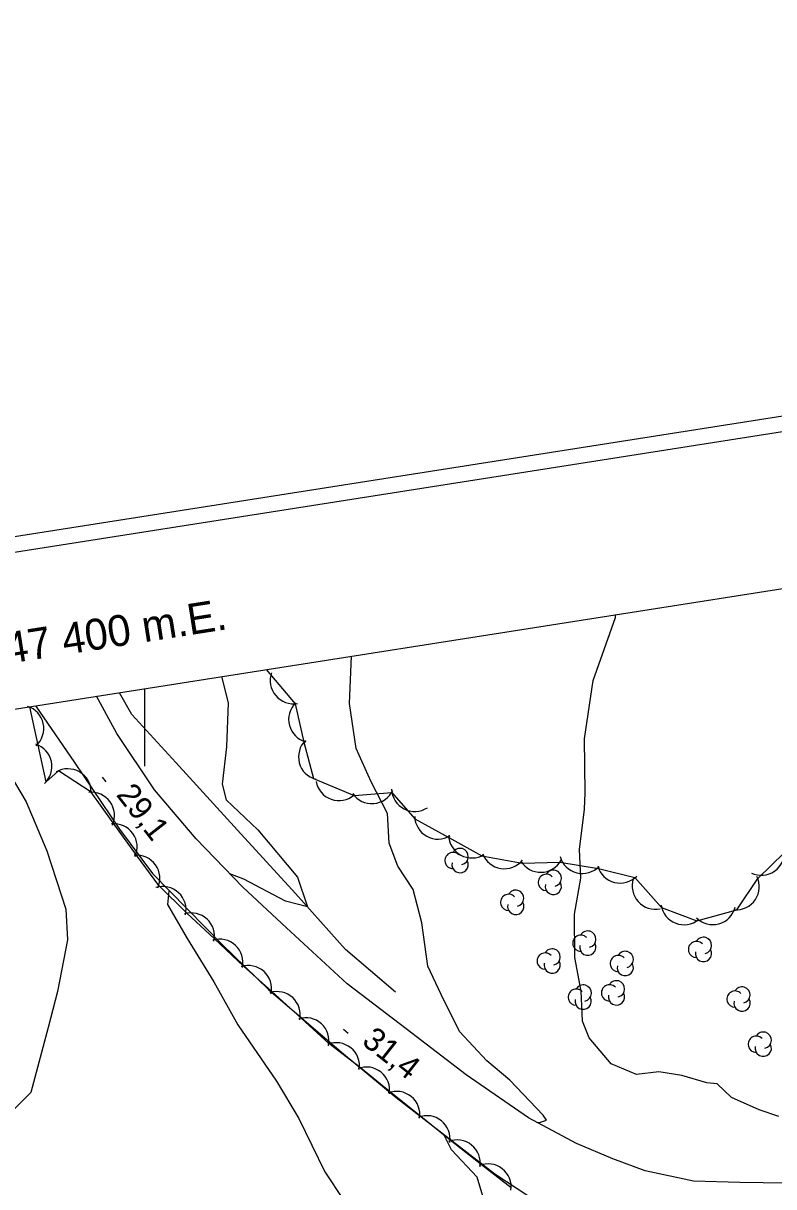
# Model space of a CAD drawing. Extents: x 646142 to 649934, y 5874075 to 5876351.
# Drawn here: x 647384.4 to 647481.1, y 5875909 to 5876059.1 of the extents above; entities that cross this region are included whole.
import ezdxf

# ---------------------------------------------------------------- set-up
doc = ezdxf.new("R2010")
doc.units = 0
for name, color, linetype in [('Niveau 1', 7, 'Continuous'), ('Niveau 2', 7, 'Continuous'), ('Niveau 21', 7, 'Continuous'), ('Niveau 3', 7, 'Continuous'), ('Niveau 4', 7, 'Continuous'), ('Niveau 44', 7, 'Continuous'), ('Niveau 60', 7, 'Continuous'), ('Niveau 61', 7, 'Continuous')]:
    doc.layers.add(name, color=color, linetype=linetype)

msp = doc.modelspace()

# ---------------------------------------------------------------- linework, layer by layer
at = {"layer": 'Niveau 1'}
for points in [[(647409.91, 5875974.8), (647410.76, 5875971.4), (647410.56, 5875965.75), (647409.99, 5875960.94), (647410.53, 5875958.91), (647414.61, 5875955.02), (647419.7, 5875948.93), (647420.99, 5875945.09), (647418.15, 5875945.85), (647412.79, 5875948.67), (647410.99, 5875949.37)], [(647403.2, 5875947.17), (647403.12, 5875947.12), (647402.94, 5875945.42), (647405.5, 5875941.04), (647408.94, 5875935.42), (647412.02, 5875929.87), (647417, 5875922.61), (647419.89, 5875917.8), (647423.21, 5875910.9), (647428.14, 5875903.52), (647428.93, 5875898.91), (647428.88, 5875895.26), (647423.23, 5875888.67), (647418.62, 5875882.13), (647412.15, 5875875.63), (647405.07, 5875872.48), (647396.74, 5875863.19), (647392.22, 5875858.05), (647388.76, 5875850.93), (647385.17, 5875843.97), (647382.57, 5875841.69)]]:
    msp.add_lwpolyline(points, dxfattribs=at)
at = {"layer": 'Niveau 2'}
for points in [[(647481.75, 5875918.07), (647479.25, 5875918.92), (647475.65, 5875920.51), (647473.81, 5875922.29), (647472.48, 5875922.39), (647469.28, 5875923.34), (647466.3, 5875923.84), (647463.4, 5875923.49), (647460.17, 5875924.84), (647457.32, 5875928.19), (647456.47, 5875930.36), (647456.27, 5875934.21), (647455.45, 5875938.57), (647455.43, 5875944.17), (647456.25, 5875948.82), (647456.06, 5875952.5), (647456.71, 5875957.71), (647456.8, 5875959.79), (647456.7, 5875966.78), (647457.82, 5875974.29), (647460.71, 5875982.44), (647460.69, 5875982.79)], [(647450.53, 5875917.31), (647450.9, 5875917.27), (647451.8, 5875917.59), (647451.39, 5875918.24), (647447.09, 5875922.73), (647444.14, 5875925.26), (647440.61, 5875929.01), (647438.24, 5875933.81), (647436.51, 5875937.45), (647435.74, 5875943.04), (647434.63, 5875947.33), (647432.66, 5875950.37), (647431.51, 5875953.33), (647431.32, 5875957.13), (647429.19, 5875961.25), (647427.28, 5875965.52), (647426.43, 5875971.34), (647426.69, 5875977.44)], [(647378.44, 5875969.85), (647379.63, 5875967.2), (647384.74, 5875958.65), (647387.38, 5875952.35), (647389.85, 5875944.82), (647390.07, 5875940.83), (647388.75, 5875934.2)], [(647388.75, 5875934.2), (647387.58, 5875929.55), (647385.33, 5875921.14), (647381.43, 5875917.26), (647376.93, 5875910.6), (647373.49, 5875902.65), (647368.06, 5875897.75), (647359.55, 5875894.34), (647353.1, 5875894.04), (647341.09, 5875892.6), (647334.02, 5875892.64), (647329.56, 5875893.29)], [(647443.74, 5875907.36), (647442.89, 5875910.22), (647439.55, 5875913.76), (647438.68, 5875915.58), (647438.67, 5875915.66)]]:
    msp.add_lwpolyline(points, dxfattribs=at)
at = {"layer": 'Niveau 21'}
for points in [[(647482.75, 5875909.44), (647476.76, 5875909.53), (647470.75, 5875909.73), (647464.52, 5875911.07), (647460.35, 5875912.61), (647455.67, 5875914.57), (647449.47, 5875917.87), (647441.45, 5875923.43), (647433.72, 5875929.36), (647426.12, 5875935.19), (647418.27, 5875942.4), (647412.68, 5875947.63), (647406.64, 5875953.87), (647401.29, 5875960.18), (647396.42, 5875967.47), (647393.81, 5875972.27)], [(647385.94, 5875971.03), (647385.96, 5875970.99), (647390.95, 5875963.71), (647396.76, 5875955.13), (647401.01, 5875949.41), (647409.98, 5875940.23), (647415.97, 5875934.46), (647425.4, 5875926.37), (647432.43, 5875920.49), (647445.13, 5875910.67), (647450.91, 5875906.86)]]:
    msp.add_lwpolyline(points, dxfattribs=at)
at = {"layer": 'Niveau 3'}
for p, q in [((647394.51, 5875961.84), (647395, 5875961.21)), ((647425.62, 5875929.31), (647426.25, 5875928.81))]:
    msp.add_line(p, q, dxfattribs=at)
at = {"layer": 'Niveau 4'}
msp.add_lwpolyline([(647432.33, 5875934.1), (647425.91, 5875939.6), (647419.44, 5875946.83), (647411.95, 5875955), (647404.04, 5875963.73), (647398.35, 5875969.9), (647396.77, 5875972.73)], dxfattribs=at)
at = {"layer": 'Niveau 44'}
for points in [[(647415.68, 5875975.71), (647419.42, 5875971.3), (647420.51, 5875966.34), (647421.76, 5875961.65), (647427.01, 5875959.47), (647431.85, 5875959.86), (647434.84, 5875956.45), (647439.22, 5875954.04), (647443.48, 5875951.7), (647448.69, 5875950.74), (647453.54, 5875950.85), (647458.51, 5875950.06), (647463.22, 5875948.87), (647466.65, 5875945.02), (647471.18, 5875943.29), (647476.36, 5875944.71), (647479.06, 5875948.74), (647482.5, 5875952.12)], [(647447.25, 5875908.87), (647443.41, 5875911.83), (647439.38, 5875915.02), (647435.59, 5875918.05), (647431.59, 5875921.29), (647427.81, 5875924.34), (647423.75, 5875927.48), (647420.16, 5875930.74), (647416.35, 5875934.21), (647412.76, 5875937.47), (647408.99, 5875940.97), (647405.42, 5875944.27), (647401.82, 5875947.84), (647398.97, 5875951.77), (647395.96, 5875955.94), (647393.11, 5875959.88), (647388.89, 5875962.66), (647387.29, 5875961.22), (647386.26, 5875965.97), (647385.19, 5875970.91)]]:
    msp.add_lwpolyline(points, dxfattribs=at)
for centre, radius, start, end in [((647419.19, 5875974.3), 3, 160.312, 280.29), ((647383.99, 5875968.11), 3, 312.2734, 72.2514), ((647421.56, 5875969.28), 3, 134.8624, 254.8403), ((647385.05, 5875963.22), 3, 312.2734, 72.2514), ((647422.84, 5875964.45), 3, 134.8624, 254.8403), ((647390.1, 5875959.91), 3, 359.8921, 119.8701), ((647393.11, 5875956.88), 3, 335.8778, 95.8557), ((647425.06, 5875961.81), 3, 190.076, 310.0539), ((647429.29, 5875961.42), 3, 214.5861, 334.5641), ((647434.83, 5875960.41), 3, 182.694, 302.6719), ((647396.04, 5875952.82), 3, 335.8778, 95.8557), ((647437.82, 5875956.83), 3, 181.1709, 301.1488), ((647442.2, 5875954.41), 3, 181.1709, 301.1488), ((647440.67, 5875951.6), 1.05, 282.2692, 149.7263), ((647479.5, 5875952.17), 3, 245.0513, 5.0292), ((647398.96, 5875948.77), 3, 335.8778, 95.8557), ((647439.77, 5875951.07), 1.05, 44.1154, 269.804), ((647440.67, 5875950.55), 1.05, 166.9369, 29.6212), ((647446.38, 5875953.02), 3, 201.1218, 321.0997), ((647451.07, 5875952.56), 3, 211.2598, 331.2377), ((647456.45, 5875952.4), 3, 195.8347, 315.8126), ((647452.69, 5875948.79), 1.05, 282.2692, 149.7263), ((647461.3, 5875951.17), 3, 195.8347, 315.8126), ((647451.79, 5875948.26), 1.05, 44.1154, 269.804), ((647452.69, 5875947.74), 1.05, 166.9369, 29.6212), ((647465.86, 5875947.79), 3, 162.1117, 282.0896), ((647476.25, 5875947.71), 3, 266.2031, 26.181), ((647402.34, 5875944.72), 3, 347.2944, 107.2723), ((647446.94, 5875945.68), 1.05, 44.1154, 269.804), ((647447.84, 5875946.21), 1.05, 282.2692, 149.7263), ((647447.84, 5875945.16), 1.05, 166.9369, 29.6212), ((647469.54, 5875945.8), 3, 189.0642, 309.0422), ((647473.25, 5875945.81), 3, 225.1944, 345.1723), ((647406.01, 5875941.32), 3, 347.2944, 107.2723), ((647457.14, 5875940.94), 1.05, 282.2692, 149.7263), ((647409.68, 5875937.93), 3, 347.2944, 107.2723), ((647456.24, 5875940.41), 1.05, 44.1154, 269.804), ((647457.14, 5875939.89), 1.05, 166.9369, 29.6212), ((647471.15, 5875939.6), 1.05, 44.1154, 269.804), ((647472.05, 5875940.13), 1.05, 282.2692, 149.7263), ((647451.64, 5875938.11), 1.05, 44.1154, 269.804), ((647452.54, 5875938.64), 1.05, 282.2692, 149.7263), ((647461.07, 5875937.79), 1.05, 44.1154, 269.804), ((647461.97, 5875938.32), 1.05, 282.2692, 149.7263), ((647472.05, 5875939.08), 1.05, 166.9369, 29.6212), ((647413.37, 5875934.54), 3, 347.717, 107.695), ((647452.54, 5875937.59), 1.05, 166.9369, 29.6212), ((647461.97, 5875937.27), 1.05, 166.9369, 29.6212), ((647455.65, 5875933.45), 1.05, 44.1154, 269.804), ((647456.55, 5875933.98), 1.05, 282.2692, 149.7263), ((647459.94, 5875934), 1.05, 44.1154, 269.804), ((647460.84, 5875934.53), 1.05, 282.2692, 149.7263), ((647477.02, 5875933.73), 1.05, 282.2692, 149.7263), ((647417.07, 5875931.17), 3, 347.717, 107.695), ((647456.55, 5875932.93), 1.05, 166.9369, 29.6212), ((647460.84, 5875933.48), 1.05, 166.9369, 29.6212), ((647476.12, 5875933.2), 1.05, 44.1154, 269.804), ((647477.02, 5875932.68), 1.05, 166.9369, 29.6212), ((647420.77, 5875927.81), 3, 347.717, 107.695), ((647478.86, 5875927.38), 1.05, 44.1154, 269.804), ((647479.76, 5875927.91), 1.05, 282.2692, 149.7263), ((647424.7, 5875924.58), 3, 351.0855, 111.0634), ((647479.76, 5875926.86), 1.05, 166.9369, 29.6212), ((647428.59, 5875921.44), 3, 351.0855, 111.0634), ((647432.48, 5875918.3), 3, 351.0855, 111.0634), ((647436.38, 5875915.16), 3, 351.2969, 111.2749), ((647440.28, 5875912.03), 3, 351.2969, 111.2749), ((647444.26, 5875908.95), 3, 352.3116, 112.2896)]:
    msp.add_arc(centre, radius, start, end, dxfattribs=at)
at = {"layer": 'Niveau 60'}
msp.add_line((647400, 5875973.24), (647400, 5875963.24), dxfattribs=at)
for points in [[(646142.26, 5875797.64), (649662.59, 5876351.49), (649933.58, 5874629.01), (646413.32, 5874074.83), (646142.26, 5875797.64)], [(646144.55, 5875795.97), (649660.92, 5876349.21), (649931.28, 5874630.65), (646414.98, 5874077.12), (646144.55, 5875795.97)]]:
    msp.add_lwpolyline(points, dxfattribs=at)
msp.add_lwpolyline([(646167.42, 5875779.32), (649130.97, 5876245.57), (649395.18, 5874566.24), (646431.63, 5874099.99)], close=True, dxfattribs=at)
msp.add_lwpolyline([(646167.42, 5875779.32), (649130.97, 5876245.57), (649395.18, 5874566.24), (646431.63, 5874099.99)], close=True, dxfattribs=at)

# ---------------------------------------------------------------- texts
at = {"layer": 'Niveau 3'}
for s, rotation, p in [('29,1 ', 307.9082, (647396.24, 5875959.54)), ('31,4 ', 321.7736, (647427.86, 5875927.49))]:
    msp.add_text(s, height=3, rotation=rotation, dxfattribs=at).set_placement(p)
at = {"layer": 'Niveau 61'}
msp.add_text('647 400 m.E.', height=4, rotation=8.941, dxfattribs=at).set_placement((647379.37, 5875975.99))

doc.saveas('drawing.dxf')
